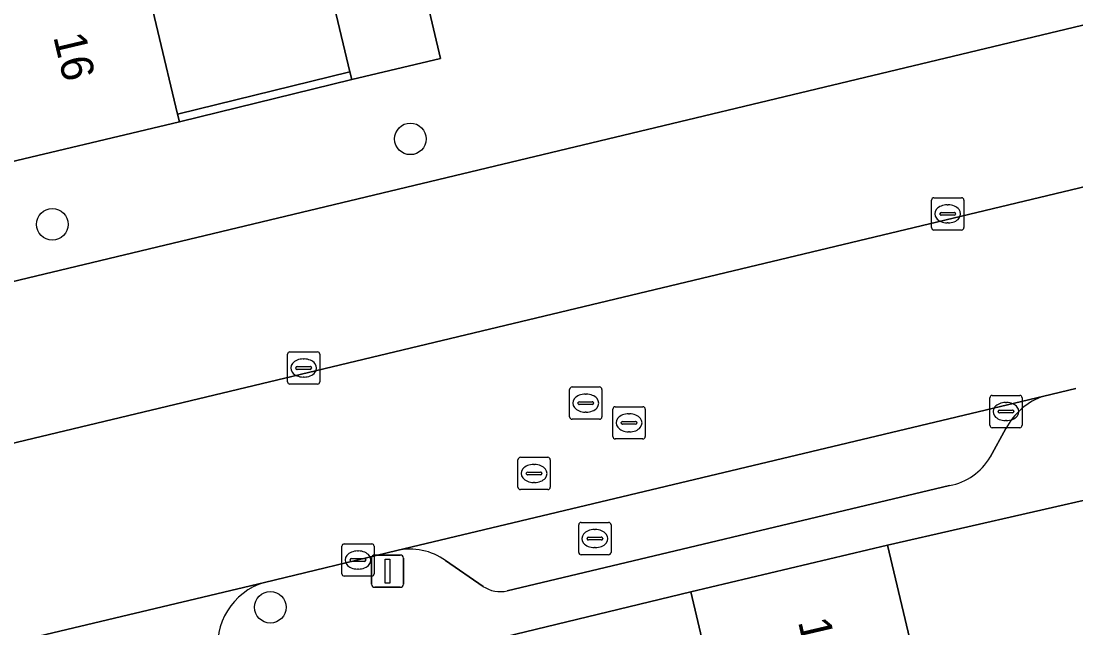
# Model space of a CAD drawing. Extents: x 158031 to 159244, y 380104 to 381214.
# Drawn here: x 158827.33 to 158859.99, y 380487.85 to 380506.64 of the extents above; entities that cross this region are included whole.
import ezdxf

# ---------------------------------------------------------------- set-up
doc = ezdxf.new("R2010")
doc.units = 0
for name, color, linetype in [('IMGEO_Boom', 7, 'Continuous'), ('IMGEO_Brandkraan', 7, 'Continuous'), ('IMGEO_Erf', 7, 'Continuous'), ('IMGEO_Hek', 7, 'Continuous'), ('IMGEO_Kolk', 7, 'Continuous'), ('IMGEO_Lichtmast', 7, 'Continuous'), ('IMGEO_Muur', 7, 'Continuous'), ('IMGEO_Pand', 7, 'Continuous'), ('IMGEO_Pand_nummerreeks', 7, 'Continuous'), ('IMGEO_Parkeervlak_open', 7, 'Continuous'), ('IMGEO_Rijbaan_lokaal_open', 7, 'Continuous'), ('IMGEO_Rioolput', 7, 'Continuous'), ('IMGEO_Voetpad_open', 7, 'Continuous')]:
    doc.layers.add(name, color=color, linetype=linetype)

msp = doc.modelspace()

# ---------------------------------------------------------------- linework, layer by layer
at = {"layer": 'IMGEO_Boom'}
for centre in [(158839.384, 380502.996), (158828.296, 380500.347), (158835.048, 380488.489)]:
    msp.add_circle(centre, 0.489, dxfattribs=at)
at = {"layer": 'IMGEO_Brandkraan'}
for p, q in [((158844.668, 380491.115), (158845.52, 380491.115)), ((158844.593, 380490.189), (158844.593, 380491.041)), ((158845.081, 380490.895), (158845.106, 380490.895)), ((158845.594, 380491.041), (158845.594, 380490.189)), ((158844.852, 380490.609), (158844.852, 380490.621)), ((158845.29, 380490.572), (158844.892, 380490.572)), ((158844.895, 380490.658), (158845.293, 380490.658)), ((158845.336, 380490.621), (158845.336, 380490.609)), ((158845.52, 380490.115), (158844.668, 380490.115)), ((158845.104, 380490.335), (158845.079, 380490.335))]:
    msp.add_line(p, q, dxfattribs=at)
for points in [[(158844.668, 380491.115), (158845.52, 380491.115)], [(158844.593, 380490.189), (158844.593, 380491.041)], [(158845.594, 380491.041), (158845.594, 380490.189)], [(158845.52, 380490.115), (158844.668, 380490.115)]]:
    msp.add_lwpolyline(points, dxfattribs=at)
for centre, radius, start, end in [((158844.67, 380491.039), 0.0765, 91.552, 178.448), ((158844.67, 380491.039), 0.0765, 91.552, 178.448), ((158845.518, 380491.039), 0.0765, 1.552, 88.448), ((158845.518, 380491.039), 0.0765, 1.552, 88.448), ((158844.892, 380490.618), 0.0403, 85.8775, 175.7526), ((158844.889, 380490.608), 0.0366, 178.938, 274.7102), ((158845.293, 380490.615), 0.043, 264.8664, 352.4533), ((158845.297, 380490.62), 0.0386, 1.7309, 96.639), ((158844.67, 380490.191), 0.0765, 181.552, 268.448), ((158844.67, 380490.191), 0.0765, 181.552, 268.448), ((158845.518, 380490.191), 0.0765, 271.552, 358.448), ((158845.518, 380490.191), 0.0765, 271.552, 358.448)]:
    msp.add_arc(centre, radius, start, end, dxfattribs=at)
for centre, major_axis, ratio, start_param, end_param in [((158845.08, 380490.615), (-0.387, 0.002), 0.722429, 4.712389, 7.853982), ((158845.105, 380490.615), (-0.39, 0.002), 0.717154, 1.570796, 4.712389)]:
    msp.add_ellipse(centre, major_axis=major_axis, ratio=ratio, start_param=start_param, end_param=end_param, dxfattribs=at)
at = {"layer": 'IMGEO_Erf'}
for points in [[(158827.051, 380525.751), (158829.867, 380526.419), (158831.173, 380520.912), (158832.382, 380521.199), (158833.064, 380518.323), (158833.79, 380515.261), (158832.577, 380514.973), (158833.856, 380509.577), (158830.956, 380508.889), (158832.174, 380503.758), (158837.509, 380505.07), (158836.561, 380509.07), (158839.31, 380509.726), (158834.744, 380528.929), (158832.02, 380528.284), (158831.025, 380532.485), (158833.75, 380533.13), (158833.452, 380534.387), (158830.727, 380533.741), (158829.763, 380537.812), (158828.8, 380541.882), (158831.524, 380542.527)], [(158864.988, 380487.157), (158864.701, 380488.387), (158861.944, 380487.73), (158860.938, 380491.964), (158854.153, 380490.41), (158855.483, 380484.8)], [(158848.719, 380486.212), (158848.066, 380488.967), (158838.469, 380486.643)]]:
    msp.add_lwpolyline(points, dxfattribs=at)
at = {"layer": 'IMGEO_Hek'}
for points in [[(158854.153, 380490.41), (158860.938, 380491.964)], [(158839.339, 380483.136), (158838.469, 380486.643), (158848.066, 380488.967)]]:
    msp.add_lwpolyline(points, dxfattribs=at)
at = {"layer": 'IMGEO_Kolk'}
for p, q in [((158855.518, 380500.247), (158855.518, 380501.099)), ((158855.593, 380501.173), (158856.445, 380501.173)), ((158856.006, 380500.953), (158856.031, 380500.953)), ((158856.519, 380501.099), (158856.519, 380500.247)), ((158855.777, 380500.667), (158855.777, 380500.679)), ((158856.215, 380500.63), (158855.817, 380500.63)), ((158855.82, 380500.716), (158856.218, 380500.716)), ((158856.261, 380500.679), (158856.261, 380500.667)), ((158856.029, 380500.393), (158856.004, 380500.393)), ((158856.445, 380500.173), (158855.593, 380500.173)), ((158835.578, 380495.473), (158835.578, 380496.325)), ((158835.653, 380496.399), (158836.505, 380496.399)), ((158836.579, 380496.325), (158836.579, 380495.473)), ((158836.066, 380496.179), (158836.091, 380496.179)), ((158835.837, 380495.893), (158835.837, 380495.905)), ((158836.275, 380495.856), (158835.877, 380495.856)), ((158835.88, 380495.942), (158836.278, 380495.942)), ((158836.321, 380495.905), (158836.321, 380495.893)), ((158836.505, 380495.399), (158835.653, 380495.399)), ((158836.089, 380495.619), (158836.064, 380495.619)), ((158857.398, 380495.05), (158858.25, 380495.05)), ((158857.323, 380494.124), (158857.323, 380494.976)), ((158857.811, 380494.83), (158857.836, 380494.83)), ((158858.324, 380494.976), (158858.324, 380494.124)), ((158857.582, 380494.544), (158857.582, 380494.556)), ((158858.02, 380494.507), (158857.622, 380494.507)), ((158857.625, 380494.593), (158858.023, 380494.593)), ((158858.066, 380494.556), (158858.066, 380494.544)), ((158858.25, 380494.05), (158857.398, 380494.05)), ((158857.834, 380494.27), (158857.809, 380494.27)), ((158837.335, 380490.451), (158838.187, 380490.451)), ((158837.26, 380489.525), (158837.26, 380490.377)), ((158837.748, 380490.231), (158837.773, 380490.231)), ((158838.261, 380490.377), (158838.261, 380489.525)), ((158837.519, 380489.945), (158837.519, 380489.957)), ((158837.957, 380489.908), (158837.559, 380489.908)), ((158837.562, 380489.994), (158837.96, 380489.994)), ((158838.003, 380489.957), (158838.003, 380489.945)), ((158838.187, 380489.451), (158837.335, 380489.451)), ((158837.771, 380489.671), (158837.746, 380489.671))]:
    msp.add_line(p, q, dxfattribs=at)
for points in [[(158855.518, 380500.247), (158855.518, 380501.099)], [(158855.593, 380501.173), (158856.445, 380501.173)], [(158856.519, 380501.099), (158856.519, 380500.247)], [(158856.445, 380500.173), (158855.593, 380500.173)], [(158835.578, 380495.473), (158835.578, 380496.325)], [(158835.653, 380496.399), (158836.505, 380496.399)], [(158836.579, 380496.325), (158836.579, 380495.473)], [(158836.505, 380495.399), (158835.653, 380495.399)], [(158857.398, 380495.05), (158858.25, 380495.05)], [(158857.323, 380494.124), (158857.323, 380494.976)], [(158858.324, 380494.976), (158858.324, 380494.124)], [(158858.25, 380494.05), (158857.398, 380494.05)], [(158837.335, 380490.451), (158838.187, 380490.451)], [(158837.26, 380489.525), (158837.26, 380490.377)], [(158838.261, 380490.377), (158838.261, 380489.525)], [(158838.187, 380489.451), (158837.335, 380489.451)]]:
    msp.add_lwpolyline(points, dxfattribs=at)
for centre, radius, start, end in [((158855.595, 380501.097), 0.0765, 91.552, 178.448), ((158855.595, 380501.097), 0.0765, 91.552, 178.448), ((158856.443, 380501.097), 0.0765, 1.552, 88.448), ((158856.443, 380501.097), 0.0765, 1.552, 88.448), ((158855.817, 380500.676), 0.0403, 85.8775, 175.7526), ((158855.814, 380500.666), 0.0366, 178.938, 274.7102), ((158856.218, 380500.673), 0.043, 264.8664, 352.4533), ((158856.222, 380500.678), 0.0386, 1.7309, 96.639), ((158855.595, 380500.249), 0.0765, 181.552, 268.448), ((158855.595, 380500.249), 0.0765, 181.552, 268.448), ((158856.443, 380500.249), 0.0765, 271.552, 358.448), ((158856.443, 380500.249), 0.0765, 271.552, 358.448), ((158835.655, 380496.323), 0.0765, 91.552, 178.448), ((158835.655, 380496.323), 0.0765, 91.552, 178.448), ((158836.503, 380496.323), 0.0765, 1.552, 88.448), ((158836.503, 380496.323), 0.0765, 1.552, 88.448), ((158835.877, 380495.902), 0.0403, 85.8775, 175.7526), ((158835.874, 380495.892), 0.0366, 178.938, 274.7102), ((158836.278, 380495.899), 0.043, 264.8664, 352.4533), ((158836.282, 380495.904), 0.0386, 1.7309, 96.639), ((158835.655, 380495.475), 0.0765, 181.552, 268.448), ((158835.655, 380495.475), 0.0765, 181.552, 268.448), ((158836.503, 380495.475), 0.0765, 271.552, 358.448), ((158836.503, 380495.475), 0.0765, 271.552, 358.448), ((158857.4, 380494.974), 0.0765, 91.552, 178.448), ((158857.4, 380494.974), 0.0765, 91.552, 178.448), ((158858.248, 380494.974), 0.0765, 1.552, 88.448), ((158858.248, 380494.974), 0.0765, 1.552, 88.448), ((158857.622, 380494.553), 0.0403, 85.8775, 175.7526), ((158857.619, 380494.543), 0.0366, 178.938, 274.7102), ((158858.023, 380494.55), 0.043, 264.8664, 352.4533), ((158858.027, 380494.555), 0.0386, 1.7309, 96.639), ((158857.4, 380494.126), 0.0765, 181.552, 268.448), ((158857.4, 380494.126), 0.0765, 181.552, 268.448), ((158858.248, 380494.126), 0.0765, 271.552, 358.448), ((158858.248, 380494.126), 0.0765, 271.552, 358.448), ((158837.337, 380490.375), 0.0765, 91.552, 178.448), ((158837.337, 380490.375), 0.0765, 91.552, 178.448), ((158838.185, 380490.375), 0.0765, 1.552, 88.448), ((158838.185, 380490.375), 0.0765, 1.552, 88.448), ((158837.559, 380489.954), 0.0403, 85.8775, 175.7526), ((158837.556, 380489.944), 0.0366, 178.938, 274.7102), ((158837.96, 380489.951), 0.043, 264.8664, 352.4533), ((158837.964, 380489.956), 0.0386, 1.7309, 96.639), ((158837.337, 380489.527), 0.0765, 181.552, 268.448), ((158837.337, 380489.527), 0.0765, 181.552, 268.448), ((158838.185, 380489.527), 0.0765, 271.552, 358.448), ((158838.185, 380489.527), 0.0765, 271.552, 358.448)]:
    msp.add_arc(centre, radius, start, end, dxfattribs=at)
for centre, major_axis, ratio, start_param, end_param in [((158856.005, 380500.673), (-0.387, 0.002), 0.722429, 4.712389, 7.853982), ((158856.03, 380500.673), (-0.39, 0.002), 0.717154, 1.570796, 4.712389), ((158836.065, 380495.899), (-0.387, 0.002), 0.722429, 4.712389, 7.853982), ((158836.09, 380495.899), (-0.39, 0.002), 0.717154, 1.570796, 4.712389), ((158857.81, 380494.55), (-0.387, 0.002), 0.722429, 4.712389, 7.853982), ((158857.835, 380494.55), (-0.39, 0.002), 0.717154, 1.570796, 4.712389), ((158837.747, 380489.951), (-0.387, 0.002), 0.722429, 4.712389, 7.853982), ((158837.772, 380489.951), (-0.39, 0.002), 0.717154, 1.570796, 4.712389)]:
    msp.add_ellipse(centre, major_axis=major_axis, ratio=ratio, start_param=start_param, end_param=end_param, dxfattribs=at)
at = {"layer": 'IMGEO_Lichtmast'}
for p, q in [((158838.28, 380490.106), (158839.07, 380490.106)), ((158839.07, 380490.106), (158838.28, 380490.106)), ((158838.18, 380489.206), (158838.18, 380490.006)), ((158838.18, 380490.006), (158838.18, 380489.206)), ((158839.17, 380490.006), (158839.17, 380489.206)), ((158839.17, 380489.206), (158839.17, 380490.006)), ((158839.07, 380489.106), (158838.28, 380489.106)), ((158838.28, 380489.106), (158839.07, 380489.106))]:
    msp.add_line(p, q, dxfattribs=at)
msp.add_lwpolyline([(158838.6, 380489.981), (158838.75, 380489.981), (158838.75, 380489.231), (158838.6, 380489.231), (158838.6, 380489.981)], dxfattribs=at)
for centre, start, end in [((158838.28, 380490.006), 90, 180), ((158838.28, 380490.006), 90, 180), ((158839.07, 380490.006), 0, 90), ((158839.07, 380490.006), 360, 90), ((158838.28, 380489.206), 180, 270), ((158838.28, 380489.206), 180, 270), ((158839.07, 380489.206), 270, 0), ((158839.07, 380489.206), 270, 0)]:
    msp.add_arc(centre, 0.1, start, end, dxfattribs=at)
at = {"layer": 'IMGEO_Muur'}
msp.add_lwpolyline([(158832.174, 380503.758), (158832.231, 380503.525), (158837.566, 380504.837), (158837.509, 380505.07)], close=True, dxfattribs=at)
at = {"layer": 'IMGEO_Pand'}
for points in [[(158824.271, 380510.566), (158821.473, 380509.902), (158822.828, 380504.187), (158825.495, 380504.819), (158826.113, 380502.215), (158826.145, 380502.08), (158832.231, 380503.525), (158832.174, 380503.758), (158830.956, 380508.889), (158828.022, 380508.193), (158827.289, 380511.282)], [(158837.566, 380504.837), (158840.318, 380505.484), (158839.836, 380507.51), (158839.31, 380509.726), (158836.561, 380509.07), (158837.509, 380505.07)], [(158855.483, 380484.8), (158854.153, 380490.41), (158848.066, 380488.967), (158848.719, 380486.212), (158845.888, 380485.54), (158847.275, 380479.609), (158850.32, 380480.32), (158853.274, 380481.01), (158852.549, 380484.115)]]:
    msp.add_lwpolyline(points, close=True, dxfattribs=at)
at = {"layer": 'IMGEO_Parkeervlak_open'}
for points in [[(158813.585, 380490.34), (158860.323, 380501.529), (158861.877, 380501.886), (158860.679, 380506.628), (158814.328, 380495.527), (158815.036, 380492.776)], [(158858.997, 380495.03), (158838.961, 380490.246)], [(158857.33, 380493.139), (158857.818, 380494.023)], [(158842.382, 380488.992), (158856.078, 380492.259)], [(158840.47, 380489.934), (158841.631, 380489.135)], [(158834.865, 380489.257), (158797.005, 380480.255)]]:
    msp.add_lwpolyline(points, dxfattribs=at)
for centre, radius, start, end in [((158859.663, 380493.056), 2.083, 108.6531, 152.349), ((158855.763, 380494.038), 1.806, 280.0396, 330.1653), ((158839.367, 380488.403), 1.887, 54.2211, 102.4152), ((158835.432, 380487.323), 2.015, 106.3498, 190.36), ((158842.179, 380489.972), 1.001, 236.7585, 281.6799)]:
    msp.add_arc(centre, radius, start, end, dxfattribs=at)
at = {"layer": 'IMGEO_Rijbaan_lokaal_open'}
for points in [[(158861.877, 380501.886), (158860.323, 380501.529), (158813.585, 380490.34), (158786.49, 380483.887), (158783.564, 380483.19), (158784.95, 380477.349), (158787.866, 380478.052), (158797.005, 380480.255), (158834.865, 380489.257)], [(158834.865, 380489.257), (158838.961, 380490.246), (158858.997, 380495.03), (158859.988, 380495.269)]]:
    msp.add_lwpolyline(points, dxfattribs=at)
at = {"layer": 'IMGEO_Rioolput'}
for p, q in [((158844.312, 380494.385), (158844.312, 380495.237)), ((158844.387, 380495.311), (158845.239, 380495.311)), ((158844.8, 380495.091), (158844.825, 380495.091)), ((158845.313, 380495.237), (158845.313, 380494.385)), ((158844.571, 380494.805), (158844.571, 380494.817)), ((158845.009, 380494.768), (158844.611, 380494.768)), ((158844.614, 380494.854), (158845.012, 380494.854)), ((158845.055, 380494.817), (158845.055, 380494.805)), ((158845.727, 380494.7), (158846.579, 380494.7)), ((158844.823, 380494.531), (158844.798, 380494.531)), ((158845.652, 380493.774), (158845.652, 380494.626)), ((158846.14, 380494.48), (158846.165, 380494.48)), ((158846.653, 380494.626), (158846.653, 380493.774)), ((158845.239, 380494.311), (158844.387, 380494.311)), ((158845.911, 380494.194), (158845.911, 380494.206)), ((158846.349, 380494.157), (158845.951, 380494.157)), ((158845.954, 380494.243), (158846.352, 380494.243)), ((158846.395, 380494.206), (158846.395, 380494.194)), ((158846.579, 380493.7), (158845.727, 380493.7)), ((158846.163, 380493.92), (158846.138, 380493.92)), ((158842.712, 380492.206), (158842.712, 380493.058)), ((158842.787, 380493.132), (158843.639, 380493.132)), ((158843.713, 380493.058), (158843.713, 380492.206)), ((158843.2, 380492.912), (158843.225, 380492.912)), ((158842.971, 380492.626), (158842.971, 380492.638)), ((158843.409, 380492.589), (158843.011, 380492.589)), ((158843.014, 380492.675), (158843.412, 380492.675)), ((158843.455, 380492.638), (158843.455, 380492.626)), ((158843.639, 380492.132), (158842.787, 380492.132)), ((158843.223, 380492.352), (158843.198, 380492.352))]:
    msp.add_line(p, q, dxfattribs=at)
for points in [[(158844.312, 380494.385), (158844.312, 380495.237)], [(158844.387, 380495.311), (158845.239, 380495.311)], [(158845.313, 380495.237), (158845.313, 380494.385)], [(158845.727, 380494.7), (158846.579, 380494.7)], [(158845.652, 380493.774), (158845.652, 380494.626)], [(158846.653, 380494.626), (158846.653, 380493.774)], [(158845.239, 380494.311), (158844.387, 380494.311)], [(158846.579, 380493.7), (158845.727, 380493.7)], [(158842.712, 380492.206), (158842.712, 380493.058)], [(158842.787, 380493.132), (158843.639, 380493.132)], [(158843.713, 380493.058), (158843.713, 380492.206)], [(158843.639, 380492.132), (158842.787, 380492.132)]]:
    msp.add_lwpolyline(points, dxfattribs=at)
for centre, radius, start, end in [((158844.389, 380495.235), 0.0765, 91.552, 178.448), ((158844.389, 380495.235), 0.0765, 91.552, 178.448), ((158845.237, 380495.235), 0.0765, 1.552, 88.448), ((158845.237, 380495.235), 0.0765, 1.552, 88.448), ((158844.611, 380494.814), 0.0403, 85.8775, 175.7526), ((158844.608, 380494.804), 0.0366, 178.938, 274.7102), ((158845.012, 380494.811), 0.043, 264.8664, 352.4533), ((158845.016, 380494.816), 0.0386, 1.7309, 96.639), ((158845.729, 380494.624), 0.0765, 91.552, 178.448), ((158845.729, 380494.624), 0.0765, 91.552, 178.448), ((158846.577, 380494.624), 0.0765, 1.552, 88.448), ((158846.577, 380494.624), 0.0765, 1.552, 88.448), ((158844.389, 380494.387), 0.0765, 181.552, 268.448), ((158844.389, 380494.387), 0.0765, 181.552, 268.448), ((158845.237, 380494.387), 0.0765, 271.552, 358.448), ((158845.237, 380494.387), 0.0765, 271.552, 358.448), ((158845.951, 380494.203), 0.0403, 85.8775, 175.7526), ((158845.948, 380494.193), 0.0366, 178.938, 274.7102), ((158846.352, 380494.2), 0.043, 264.8664, 352.4533), ((158846.356, 380494.205), 0.0386, 1.7309, 96.639), ((158845.729, 380493.776), 0.0765, 181.552, 268.448), ((158845.729, 380493.776), 0.0765, 181.552, 268.448), ((158846.577, 380493.776), 0.0765, 271.552, 358.448), ((158846.577, 380493.776), 0.0765, 271.552, 358.448), ((158842.789, 380493.056), 0.0765, 91.552, 178.448), ((158842.789, 380493.056), 0.0765, 91.552, 178.448), ((158843.637, 380493.056), 0.0765, 1.552, 88.448), ((158843.637, 380493.056), 0.0765, 1.552, 88.448), ((158843.011, 380492.635), 0.0403, 85.8775, 175.7526), ((158843.008, 380492.625), 0.0366, 178.938, 274.7102), ((158843.412, 380492.632), 0.043, 264.8664, 352.4533), ((158843.416, 380492.637), 0.0386, 1.7309, 96.639), ((158842.789, 380492.208), 0.0765, 181.552, 268.448), ((158842.789, 380492.208), 0.0765, 181.552, 268.448), ((158843.637, 380492.208), 0.0765, 271.552, 358.448), ((158843.637, 380492.208), 0.0765, 271.552, 358.448)]:
    msp.add_arc(centre, radius, start, end, dxfattribs=at)
for centre, major_axis, ratio, start_param, end_param in [((158844.799, 380494.811), (-0.387, 0.002), 0.722429, 4.712389, 7.853982), ((158844.824, 380494.811), (-0.39, 0.002), 0.717154, 1.570796, 4.712389), ((158846.139, 380494.2), (-0.387, 0.002), 0.722429, 4.712389, 7.853982), ((158846.164, 380494.2), (-0.39, 0.002), 0.717154, 1.570796, 4.712389), ((158843.199, 380492.632), (-0.387, 0.002), 0.722429, 4.712389, 7.853982), ((158843.224, 380492.632), (-0.39, 0.002), 0.717154, 1.570796, 4.712389)]:
    msp.add_ellipse(centre, major_axis=major_axis, ratio=ratio, start_param=start_param, end_param=end_param, dxfattribs=at)
at = {"layer": 'IMGEO_Voetpad_open'}
for points in [[(158876.742, 380513.347), (158876.454, 380514.557), (158876.109, 380516.005), (158873.168, 380515.298), (158869.418, 380514.397), (158869.366, 380514.546), (158866.448, 380513.851), (158862.304, 380512.864), (158858.16, 380511.877), (158853.793, 380510.836), (158849.617, 380509.846), (158845.442, 380508.856), (158843.066, 380508.286), (158839.836, 380507.51), (158840.318, 380505.484), (158837.566, 380504.837), (158832.231, 380503.525), (158826.145, 380502.08), (158826.113, 380502.215), (158812.078, 380498.802), (158810.636, 380498.449), (158807.26, 380497.625), (158808.37, 380492.659), (158785.696, 380487.259)], [(158815.036, 380492.776), (158814.328, 380495.527), (158860.679, 380506.628), (158861.877, 380501.886)], [(158859.988, 380495.269), (158858.997, 380495.03)], [(158857.818, 380494.023), (158857.33, 380493.139)], [(158838.469, 380486.643), (158848.066, 380488.967), (158854.153, 380490.41), (158860.938, 380491.964), (158863.695, 380492.621), (158864.701, 380488.387), (158864.988, 380487.157)], [(158856.078, 380492.259), (158842.382, 380488.992)], [(158838.961, 380490.246), (158834.865, 380489.257)], [(158841.631, 380489.135), (158840.47, 380489.934)]]:
    msp.add_lwpolyline(points, dxfattribs=at)
for centre, radius, start, end in [((158859.663, 380493.056), 2.083, 108.6531, 152.349), ((158855.763, 380494.038), 1.806, 280.0396, 330.1653), ((158839.367, 380488.403), 1.887, 54.2211, 102.4152), ((158835.432, 380487.323), 2.015, 106.3498, 190.36), ((158842.179, 380489.972), 1.001, 236.7585, 281.6799)]:
    msp.add_arc(centre, radius, start, end, dxfattribs=at)

# ---------------------------------------------------------------- texts
at = {"layer": 'IMGEO_Pand_nummerreeks'}
for s, rotation, p in [('16', 283.3462, (158828.32, 380506.163)), ('135', 283.1476, (158851.379, 380488.046))]:
    msp.add_text(s, height=1, rotation=rotation, dxfattribs=at).set_placement(p)

doc.saveas('drawing.dxf')
